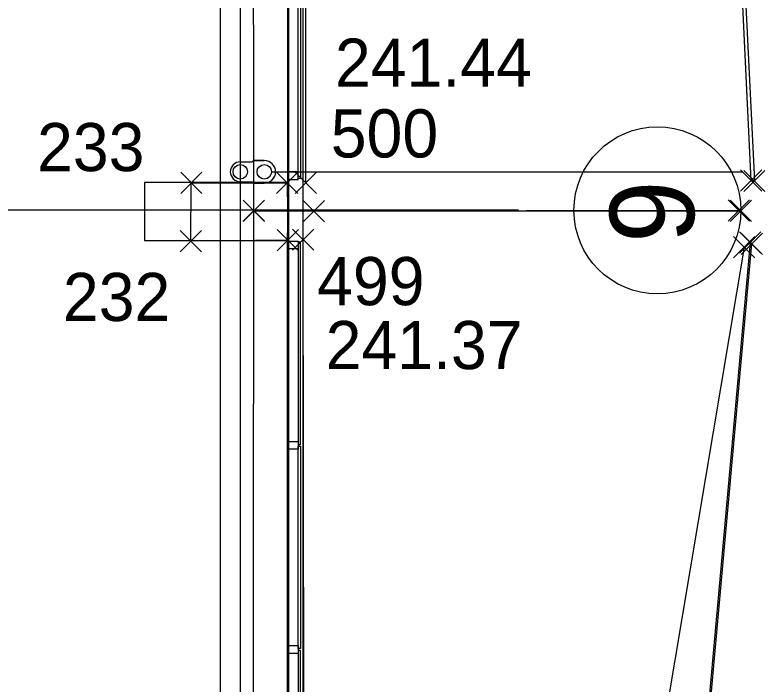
# Model space of a CAD drawing. Extents: x -264205 to -263659, y -1242401 to -1242060.
# Drawn here: x -263797.88 to -263790.09, y -1242137.81 to -1242130.85 of the extents above; entities that cross this region are included whole.
import ezdxf

# ---------------------------------------------------------------- set-up
doc = ezdxf.new("R2010")
doc.units = 0
for name, color, linetype in [('BOD_CISLO', 7, 'Continuous'), ('BOD_SYMBOL', 7, 'Continuous'), ('BOD_VYSKA', 7, 'Continuous'), ('KFA_SO_10-1_BETONOVE_STLPY', 7, 'Continuous'), ('KFA_SO_10-1_PLACHTY', 7, 'Continuous'), ('KFA_SO_10-1_STRECHY', 7, 'Continuous'), ('KFA_SO_10-1_TRIBUNA_C_OBVOD', 7, 'Continuous'), ('OBRUBNIKY_KOMUNIKACIE_PROJEKT', 7, 'Continuous'), ('OSI_STAVBY_KFA', 7, 'Continuous'), ('SITUACIA_DSP_2D', 7, 'Continuous')]:
    doc.layers.add(name, color=color, linetype=linetype)

msp = doc.modelspace()

# ---------------------------------------------------------------- linework, layer by layer
at = {"layer": 'BOD_SYMBOL'}
for p, q in [((-263790.3455, -1242132.6845), (-263790.1245, -1242132.4635)), ((-263790.1245, -1242132.6845), (-263790.3455, -1242132.4635)), ((-263796.1615, -1242132.7065), (-263795.9405, -1242132.4855)), ((-263795.9405, -1242132.7065), (-263796.1615, -1242132.4855)), ((-263795.1665, -1242132.7065), (-263794.9455, -1242132.4855)), ((-263794.9455, -1242132.7065), (-263795.1665, -1242132.4855)), ((-263794.9715, -1242132.7065), (-263794.7505, -1242132.4855)), ((-263794.7505, -1242132.7065), (-263794.9715, -1242132.4855)), ((-263790.3135, -1242132.6885), (-263790.0925, -1242132.4675)), ((-263790.0925, -1242132.6885), (-263790.3135, -1242132.4675)), ((-263790.4735, -1242132.9955), (-263790.2525, -1242132.7745)), ((-263790.2525, -1242132.9955), (-263790.4735, -1242132.7745)), ((-263794.8895, -1242133.0005), (-263794.6685, -1242132.7795)), ((-263794.6685, -1242133.0005), (-263794.8895, -1242132.7795)), ((-263790.4545, -1242132.9975), (-263790.2335, -1242132.7765)), ((-263790.2335, -1242132.9975), (-263790.4545, -1242132.7765)), ((-263795.1605, -1242133.3015), (-263794.9395, -1242133.0805)), ((-263794.9395, -1242133.3015), (-263795.1605, -1242133.0805)), ((-263795.0005, -1242133.2975), (-263794.7795, -1242133.0765)), ((-263794.7795, -1242133.2975), (-263795.0005, -1242133.0765)), ((-263796.1655, -1242133.3145), (-263795.9445, -1242133.0935)), ((-263795.9445, -1242133.3145), (-263796.1655, -1242133.0935)), ((-263790.4195, -1242133.3765), (-263790.1985, -1242133.1555)), ((-263790.1985, -1242133.3765), (-263790.4195, -1242133.1555)), ((-263790.3585, -1242133.3265), (-263790.1375, -1242133.1055)), ((-263790.1375, -1242133.3265), (-263790.3585, -1242133.1055)), ((-263790.3405, -1242133.3415), (-263790.1195, -1242133.1205)), ((-263790.1195, -1242133.3415), (-263790.3405, -1242133.1205))]:
    msp.add_line(p, q, dxfattribs=at)
at = {"layer": 'KFA_SO_10-1_BETONOVE_STLPY'}
msp.add_lwpolyline([(-263795.056, -1242132.596), (-263795.05, -1242133.191), (-263796.055, -1242133.204), (-263796.051, -1242132.596)], close=True, dxfattribs=at)
at = {"layer": 'KFA_SO_10-1_PLACHTY'}
for p, q in [((-263794.861, -1242132.596), (-263794.852, -1242101.601)), ((-263795.5115, -1242132.9965), (-263795.2905, -1242132.7755)), ((-263795.2905, -1242132.9965), (-263795.5115, -1242132.7755)), ((-263795.5125, -1242132.9975), (-263795.2915, -1242132.7765)), ((-263795.2915, -1242132.9975), (-263795.5125, -1242132.7765)), ((-263795.401, -1242132.886), (-263790.344, -1242132.887)), ((-263790.363, -1242132.885), (-263794.779, -1242132.89)), ((-263794.851, -1242160.594), (-263794.89, -1242133.187))]:
    msp.add_line(p, q, dxfattribs=at)
for points in [[(-263790.203, -1242132.578), (-263790.235, -1242132.574), (-263791.771, -1242100.44), (-263791.789, -1242100.445)], [(-263792.711, -1242160.574), (-263792.693, -1242160.586), (-263790.23, -1242133.231), (-263790.248, -1242133.216)]]:
    msp.add_lwpolyline(points, close=True, dxfattribs=at)
for points in [[(-263795.396, -1242226.823), (-263795.427, -1242195.892), (-263795.456, -1242167.905), (-263795.427, -1242160.909), (-263795.402, -1242132.887), (-263795.428, -1242101.98)], [(-263790.3095, -1242133.2663), (-263794.6437, -1242159.079), (-263794.8712, -1242160.3355)]]:
    msp.add_lwpolyline(points, dxfattribs=at)
at = {"layer": 'KFA_SO_10-1_STRECHY'}
msp.add_line((-263795.734, -1242227.196), (-263795.754, -1242101.588), dxfattribs=at)
at = {"layer": 'KFA_SO_10-1_TRIBUNA_C_OBVOD'}
msp.add_lwpolyline([(-263795.284, -1242101.267), (-263795.051, -1242101.819), (-263795.059, -1242226.991), (-263795.286, -1242227.548)], dxfattribs=at)
at = {"layer": 'OBRUBNIKY_KOMUNIKACIE_PROJEKT'}
msp.add_line((-263794.8928, -1242101.3822), (-263794.8928, -1242227.3822), dxfattribs=at)
at = {"layer": 'OSI_STAVBY_KFA'}
for p, q in [((-263795.5428, -1242083.2372), (-263795.5428, -1242246.7072)), ((-263792.6528, -1242132.8822), (-263917.2928, -1242132.8822)), ((-263792.6528, -1242132.8822), (-263792.6528, -1242132.8822))]:
    msp.add_line(p, q, dxfattribs=at)
msp.add_circle((-263791.2101, -1242132.883), 0.867, dxfattribs=at)
at = {"layer": 'SITUACIA_DSP_2D'}
for p, q in [((-263794.8928, -1242101.3822), (-263794.8928, -1242227.3822)), ((-263795.0428, -1242101.7691), (-263795.0428, -1242226.9954)), ((-263794.9427, -1242132.5523), (-263794.9427, -1242130.4523)), ((-263794.9177, -1242130.4523), (-263794.9177, -1242132.5523)), ((-263795.5428, -1242132.3792), (-263795.4178, -1242132.3792)), ((-263795.4178, -1242132.3792), (-263795.4038, -1242132.3652)), ((-263795.2928, -1242132.3652), (-263795.4038, -1242132.3652)), ((-263795.4038, -1242132.3652), (-263795.2928, -1242132.3652)), ((-263795.2178, -1242132.4822), (-263790.3252, -1242132.4822)), ((-263794.9427, -1242132.4823), (-263795.0427, -1242132.4823)), ((-263795.0427, -1242132.4823), (-263795.0427, -1242132.5623)), ((-263794.9427, -1242132.5223), (-263794.9427, -1242132.4823)), ((-263794.9427, -1242132.5623), (-263794.9427, -1242132.5223)), ((-263795.0378, -1242132.5948), (-263796.5378, -1242132.5948)), ((-263796.5378, -1242132.5948), (-263796.5378, -1242133.1948)), ((-263795.5428, -1242132.5852), (-263795.4178, -1242132.5852)), ((-263795.4178, -1242132.5852), (-263795.4038, -1242132.5992)), ((-263795.4038, -1242132.5992), (-263795.2928, -1242132.5992)), ((-263795.0427, -1242132.5623), (-263794.9427, -1242132.5623)), ((-263795.0378, -1242133.1948), (-263795.0378, -1242132.5948)), ((-263794.9177, -1242132.5523), (-263794.9427, -1242132.5523)), ((-263796.5378, -1242133.1948), (-263795.0378, -1242133.1948)), ((-263795.0427, -1242133.2823), (-263795.0427, -1242133.2023)), ((-263795.0427, -1242133.2023), (-263794.9427, -1242133.2023)), ((-263794.9427, -1242133.2023), (-263794.9427, -1242133.2423)), ((-263794.9177, -1242133.2123), (-263794.9427, -1242133.2123)), ((-263794.9427, -1242133.2123), (-263794.9427, -1242135.3123)), ((-263794.9427, -1242133.2423), (-263794.9427, -1242133.2823)), ((-263794.9177, -1242135.3123), (-263794.9177, -1242133.2123)), ((-263794.9427, -1242133.2823), (-263795.0427, -1242133.2823)), ((-263795.0427, -1242135.3623), (-263795.0427, -1242135.2823)), ((-263795.0427, -1242135.2823), (-263794.9427, -1242135.2823)), ((-263794.9427, -1242135.2823), (-263794.9427, -1242135.3223)), ((-263794.9427, -1242135.3123), (-263794.9177, -1242135.3123)), ((-263794.9427, -1242135.3223), (-263794.9427, -1242135.3623)), ((-263794.9427, -1242137.4323), (-263794.9427, -1242135.3323)), ((-263794.9427, -1242135.3323), (-263794.9177, -1242135.3323)), ((-263794.9177, -1242135.3323), (-263794.9177, -1242137.4323)), ((-263794.9427, -1242135.3623), (-263795.0427, -1242135.3623)), ((-263795.0427, -1242137.4823), (-263795.0427, -1242137.4023)), ((-263795.0427, -1242137.4023), (-263794.9427, -1242137.4023)), ((-263794.9427, -1242137.4023), (-263794.9427, -1242137.4923)), ((-263794.9177, -1242137.4323), (-263794.9427, -1242137.4323)), ((-263794.9427, -1242137.4823), (-263795.0427, -1242137.4823)), ((-263794.9177, -1242137.4523), (-263794.9427, -1242137.4523)), ((-263794.9427, -1242137.4523), (-263794.9427, -1242139.5523)), ((-263794.9427, -1242137.4923), (-263794.9427, -1242137.4823)), ((-263794.9177, -1242139.5523), (-263794.9177, -1242137.4523))]:
    msp.add_line(p, q, dxfattribs=at)
for centre in [(-263795.5428, -1242132.4822), (-263795.2928, -1242132.4822)]:
    msp.add_circle(centre, 0.075, dxfattribs=at)
for centre, radius, start, end in [((-263795.5428, -1242132.4822), 0.103, 90, 270), ((-263795.2928, -1242132.4822), 0.117, 270, 90)]:
    msp.add_arc(centre, radius, start, end, dxfattribs=at)

# ---------------------------------------------------------------- texts
at = {"layer": 'BOD_CISLO'}
for s, p in [('500', (-263794.6026, -1242132.3337)), ('233', (-263797.6532, -1242132.4759)), ('499', (-263794.7443, -1242133.8673)), ('232', (-263797.3847, -1242134.0318))]:
    msp.add_text(s, height=0.5, dxfattribs=at).set_placement(p)
at = {"layer": 'BOD_VYSKA'}
for s, p in [('241.44', (-263794.5591, -1242131.5995)), ('241.37', (-263794.6557, -1242134.5313))]:
    msp.add_text(s, height=0.5, dxfattribs=at).set_placement(p)
at = {"layer": 'OSI_STAVBY_KFA'}
msp.add_text('9', height=0.875, rotation=90, dxfattribs=at).set_placement((-263790.8295, -1242133.2229))

doc.saveas('drawing.dxf')
